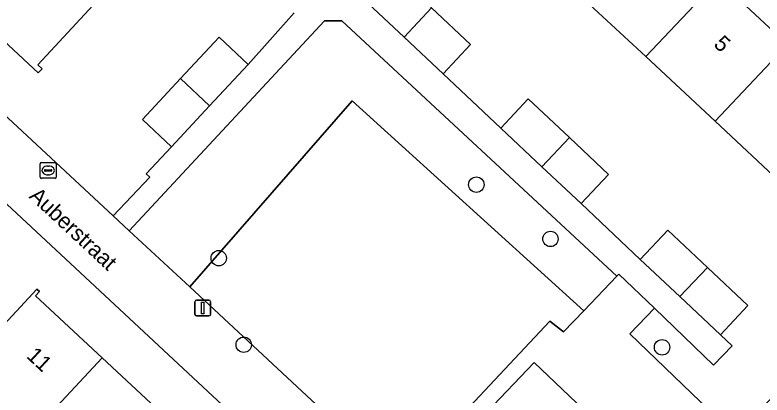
# Model space of a CAD drawing. Extents: x 159217 to 160349, y 381246 to 382172.
# Drawn here: x 159886.39 to 159933.87, y 381721.67 to 381745.8 of the extents above; entities that cross this region are included whole.
import ezdxf

# ---------------------------------------------------------------- set-up
doc = ezdxf.new("R2010")
doc.units = 0
for name, color, linetype in [('IMGEO_Boom', 7, 'Continuous'), ('IMGEO_Erf', 7, 'Continuous'), ('IMGEO_Groenvoorziening', 7, 'Continuous'), ('IMGEO_Lichtmast', 7, 'Continuous'), ('IMGEO_Openbare_ruimte_label', 7, 'Continuous'), ('IMGEO_Pand', 7, 'Continuous'), ('IMGEO_Pand_nummerreeks', 7, 'Continuous'), ('IMGEO_Parkeervlak_open', 7, 'Continuous'), ('IMGEO_Rioolput', 7, 'Continuous'), ('IMGEO_Voetpad_open', 7, 'Continuous')]:
    doc.layers.add(name, color=color, linetype=linetype)

msp = doc.modelspace()

# ---------------------------------------------------------------- linework, layer by layer
at = {"layer": 'IMGEO_Boom'}
for centre in [(159915.712, 381735.027), (159920.421, 381731.581), (159899.342, 381730.36), (159900.931, 381724.866), (159927.514, 381724.703)]:
    msp.add_circle(centre, 0.489, dxfattribs=at)
at = {"layer": 'IMGEO_Erf'}
for points in [[(159887.855, 381742.638), (159888.124, 381742.386), (159887.875, 381742.121), (159882.491, 381747.139), (159882.714, 381747.377), (159882.896, 381747.203), (159885.503, 381750), (159886.735, 381751.321), (159890.819, 381755.704), (159894.904, 381760.086), (159898.988, 381764.468), (159903.036, 381768.81), (159902.814, 381769.017), (159903.042, 381769.261), (159908.377, 381764.292), (159908.178, 381764.077), (159907.97, 381764.272), (159903.881, 381759.875), (159899.802, 381755.488), (159895.723, 381751.1), (159894.7, 381750), (159891.644, 381746.714)], [(159904.989, 381702.728), (159900.602, 381706.809), (159896.139, 381710.961), (159891.711, 381715.08), (159887.361, 381719.127), (159883.151, 381723.044), (159882.945, 381722.822), (159882.765, 381722.99), (159884.38, 381724.726), (159887.785, 381728.386), (159887.946, 381728.236), (159887.703, 381727.975), (159891.932, 381724.04), (159896.283, 381719.994), (159900.711, 381715.874), (159905.173, 381711.722), (159909.56, 381707.641), (159913.942, 381703.565), (159914.075, 381703.708), (159914.398, 381703.634), (159909.356, 381698.214), (159909.152, 381698.404), (159909.377, 381698.646), (159905.716, 381702.051)]]:
    msp.add_lwpolyline(points, close=True, dxfattribs=at)
for points in [[(159912.866, 381746.248), (159915.343, 381743.919), (159913.599, 381742.064), (159917.267, 381738.616), (159919.012, 381740.471), (159921.63, 381738.01), (159924.112, 381735.677), (159922.368, 381733.821), (159926.13, 381730.285), (159927.875, 381732.14), (159930.394, 381729.772), (159932.971, 381727.35), (159931.227, 381725.494), (159931.977, 381724.789), (159930.775, 381723.569), (159927.022, 381727.18), (159925.461, 381725.558), (159932.171, 381719.107), (159948.046, 381735.626), (159932.798, 381750)], [(159875.91, 381748.598), (159892.641, 381733.048), (159894.967, 381735.509), (159894.738, 381735.713), (159896.344, 381737.435), (159894.496, 381739.159), (159896.922, 381741.76), (159899.365, 381744.38), (159901.213, 381742.656), (159904.141, 381745.941)], [(159931.074, 381748.032), (159935.475, 381743.932), (159939.876, 381739.833), (159943.991, 381736), (159944.215, 381736.243), (159944.473, 381736.006), (159939.485, 381730.666), (159939.335, 381730.809), (159939.519, 381731.004), (159935.279, 381734.955), (159930.879, 381739.055), (159926.478, 381743.155), (159922.078, 381747.255)], [(159847.871, 381715.151), (159862.984, 381701.234), (159876.444, 381715.527), (159904.584, 381689.472), (159917.923, 381703.96), (159873.098, 381745.66)]]:
    msp.add_lwpolyline(points, dxfattribs=at)
at = {"layer": 'IMGEO_Groenvoorziening'}
for points in [[(159924.64, 381729.228), (159907.17, 381745.421), (159906.055, 381745.425), (159893.656, 381732.104), (159897.5, 381728.531), (159907.811, 381740.342), (159922.535, 381727.028)], [(159922.535, 381727.028), (159907.811, 381740.342), (159897.5, 381728.531), (159910.812, 381716.158), (159920.372, 381726.361), (159921.246, 381725.68)]]:
    msp.add_lwpolyline(points, close=True, dxfattribs=at)
at = {"layer": 'IMGEO_Lichtmast'}
for p, q in [((159897.826, 381726.795), (159897.826, 381727.595)), ((159897.826, 381727.595), (159897.826, 381726.795)), ((159897.926, 381727.695), (159898.716, 381727.695)), ((159898.716, 381727.695), (159897.926, 381727.695)), ((159898.816, 381727.595), (159898.816, 381726.795)), ((159898.816, 381726.795), (159898.816, 381727.595)), ((159898.716, 381726.695), (159897.926, 381726.695)), ((159897.926, 381726.695), (159898.716, 381726.695))]:
    msp.add_line(p, q, dxfattribs=at)
msp.add_lwpolyline([(159898.246, 381727.57), (159898.396, 381727.57), (159898.396, 381726.82), (159898.246, 381726.82), (159898.246, 381727.57)], dxfattribs=at)
for centre, start, end in [((159897.926, 381727.595), 90, 180), ((159897.926, 381727.595), 90, 180), ((159898.716, 381727.595), 0, 90), ((159898.716, 381727.595), 360, 90), ((159897.926, 381726.795), 180, 270), ((159897.926, 381726.795), 180, 270), ((159898.716, 381726.795), 270, 0), ((159898.716, 381726.795), 270, 0)]:
    msp.add_arc(centre, 0.1, start, end, dxfattribs=at)
at = {"layer": 'IMGEO_Pand'}
for points in [[(159926.478, 381743.155), (159931.074, 381748.032), (159928.961, 381750), (159926.673, 381752.131), (159924.665, 381750), (159922.078, 381747.255)], [(159891.644, 381746.714), (159888.143, 381750), (159886.735, 381751.321), (159885.503, 381750), (159882.896, 381747.203), (159882.714, 381747.377), (159882.491, 381747.139), (159887.875, 381742.121), (159888.124, 381742.386), (159887.855, 381742.638)], [(159911.119, 381744.394), (159912.866, 381746.248), (159910.243, 381748.714), (159908.498, 381746.858)], [(159926.478, 381743.155), (159930.879, 381739.055), (159935.475, 381743.932), (159931.074, 381748.032)], [(159911.119, 381744.394), (159913.599, 381742.064), (159915.343, 381743.919), (159912.866, 381746.248)], [(159898.765, 381740.031), (159901.213, 381742.656), (159899.365, 381744.38), (159896.922, 381741.76)], [(159939.876, 381739.833), (159935.475, 381743.932), (159930.879, 381739.055), (159935.279, 381734.955)], [(159898.765, 381740.031), (159896.922, 381741.76), (159894.496, 381739.159), (159896.344, 381737.435)], [(159919.883, 381736.157), (159921.63, 381738.01), (159919.012, 381740.471), (159917.267, 381738.616)], [(159919.883, 381736.157), (159922.368, 381733.821), (159924.112, 381735.677), (159921.63, 381738.01)], [(159930.394, 381729.772), (159927.875, 381732.14), (159926.13, 381730.285), (159928.648, 381727.918)], [(159930.394, 381729.772), (159928.648, 381727.918), (159931.227, 381725.494), (159932.971, 381727.35)], [(159891.932, 381724.04), (159887.703, 381727.975), (159887.946, 381728.236), (159887.785, 381728.386), (159884.38, 381724.726), (159882.765, 381722.99), (159882.945, 381722.822), (159883.151, 381723.044), (159887.361, 381719.127)], [(159891.932, 381724.04), (159887.361, 381719.127), (159891.711, 381715.08), (159896.283, 381719.994)]]:
    msp.add_lwpolyline(points, close=True, dxfattribs=at)
at = {"layer": 'IMGEO_Parkeervlak_open'}
msp.add_lwpolyline([(159919.395, 381723.745), (159916.353, 381720.566), (159923.642, 381713.794), (159926.55, 381716.922)], close=True, dxfattribs=at)
at = {"layer": 'IMGEO_Rioolput'}
for p, q in [((159888.078, 381736.428), (159888.93, 381736.428)), ((159888.003, 381735.502), (159888.003, 381736.354)), ((159888.305, 381735.971), (159888.703, 381735.971)), ((159888.491, 381736.208), (159888.516, 381736.208)), ((159889.004, 381736.354), (159889.004, 381735.502)), ((159888.262, 381735.922), (159888.262, 381735.934)), ((159888.7, 381735.885), (159888.302, 381735.885)), ((159888.514, 381735.648), (159888.489, 381735.648)), ((159888.746, 381735.934), (159888.746, 381735.922)), ((159888.93, 381735.428), (159888.078, 381735.428))]:
    msp.add_line(p, q, dxfattribs=at)
for points in [[(159888.078, 381736.428), (159888.93, 381736.428)], [(159888.003, 381735.502), (159888.003, 381736.354)], [(159889.004, 381736.354), (159889.004, 381735.502)], [(159888.93, 381735.428), (159888.078, 381735.428)]]:
    msp.add_lwpolyline(points, dxfattribs=at)
for centre, radius, start, end in [((159888.08, 381736.352), 0.0765, 91.552, 178.448), ((159888.08, 381736.352), 0.0765, 91.552, 178.448), ((159888.928, 381736.352), 0.0765, 1.552, 88.448), ((159888.928, 381736.352), 0.0765, 1.552, 88.448), ((159888.302, 381735.931), 0.0403, 85.8775, 175.7526), ((159888.707, 381735.933), 0.0386, 1.7309, 96.639), ((159888.08, 381735.504), 0.0765, 181.552, 268.448), ((159888.08, 381735.504), 0.0765, 181.552, 268.448), ((159888.299, 381735.921), 0.0366, 178.938, 274.7102), ((159888.703, 381735.928), 0.043, 264.8664, 352.4533), ((159888.928, 381735.504), 0.0765, 271.552, 358.448), ((159888.928, 381735.504), 0.0765, 271.552, 358.448)]:
    msp.add_arc(centre, radius, start, end, dxfattribs=at)
for centre, major_axis, ratio, start_param, end_param in [((159888.49, 381735.928), (-0.387, 0.002), 0.722429, 4.712389, 7.853982), ((159888.515, 381735.928), (-0.39, 0.002), 0.717154, 1.570796, 4.712389)]:
    msp.add_ellipse(centre, major_axis=major_axis, ratio=ratio, start_param=start_param, end_param=end_param, dxfattribs=at)
at = {"layer": 'IMGEO_Voetpad_open'}
for points in [[(159932.171, 381719.107), (159925.461, 381725.558), (159927.022, 381727.18), (159924.761, 381729.355), (159924.64, 381729.228), (159922.535, 381727.028), (159921.246, 381725.68), (159920.372, 381726.361), (159910.812, 381716.158), (159897.5, 381728.531), (159893.656, 381732.104), (159892.641, 381733.048), (159875.91, 381748.598)], [(159904.141, 381745.941), (159901.213, 381742.656), (159898.765, 381740.031), (159896.344, 381737.435), (159894.738, 381735.713), (159894.967, 381735.509), (159892.641, 381733.048), (159893.656, 381732.104), (159906.055, 381745.425), (159907.17, 381745.421), (159924.64, 381729.228), (159924.761, 381729.355), (159927.022, 381727.18), (159930.775, 381723.569), (159931.977, 381724.789), (159931.227, 381725.494), (159928.648, 381727.918), (159926.13, 381730.285), (159922.368, 381733.821), (159919.883, 381736.157), (159917.267, 381738.616), (159913.599, 381742.064), (159911.119, 381744.394), (159908.498, 381746.858)], [(159873.098, 381745.66), (159917.923, 381703.96)], [(159916.353, 381720.566), (159919.395, 381723.745), (159926.55, 381716.922)]]:
    msp.add_lwpolyline(points, dxfattribs=at)

# ---------------------------------------------------------------- texts
at = {"layer": 'IMGEO_Openbare_ruimte_label'}
msp.add_text('Auberstraat', height=1, rotation=317.0671, dxfattribs=at).set_placement((159887.237, 381734.226))
at = {"layer": 'IMGEO_Pand_nummerreeks'}
for s, rotation, p in [('5', 317.0305, (159930.735, 381743.866)), ('11', 317.0681, (159887.07, 381724.084))]:
    msp.add_text(s, height=1, rotation=rotation, dxfattribs=at).set_placement(p)

doc.saveas('drawing.dxf')
